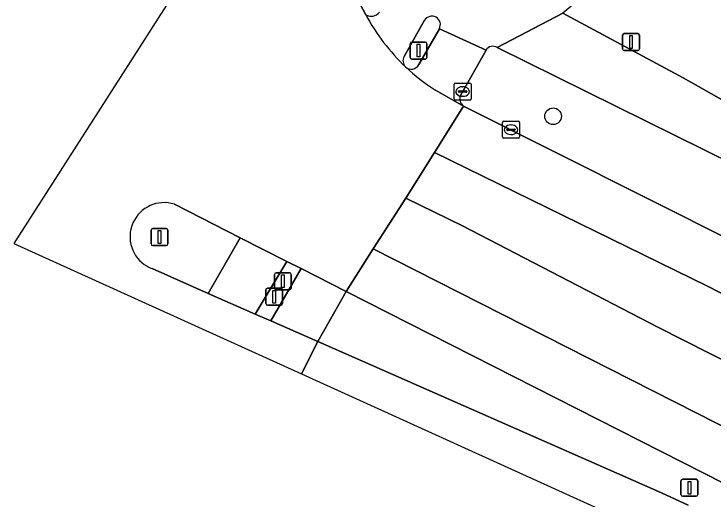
# Model space of a CAD drawing. Extents: x 160349 to 161355, y 381727 to 382854.
# Drawn here: x 160348.83 to 160389.96, y 382029.78 to 382058.32 of the extents above; entities that cross this region are included whole.
import ezdxf

# ---------------------------------------------------------------- set-up
doc = ezdxf.new("R2010")
doc.units = 0
for name, color, linetype in [('IMGEO_Berm_groen', 7, 'Continuous'), ('IMGEO_Boom', 7, 'Continuous'), ('IMGEO_Fietspad_open', 7, 'Continuous'), ('IMGEO_Kolk', 7, 'Continuous'), ('IMGEO_Lichtmast', 7, 'Continuous'), ('IMGEO_Rijbaan_regionaal_gesloten', 7, 'Continuous'), ('IMGEO_Verkeerseiland_open', 7, 'Continuous'), ('IMGEO_Verkeersregelinstallatiepaal', 7, 'Continuous'), ('IMGEO_Voetpad_open', 7, 'Continuous')]:
    doc.layers.add(name, color=color, linetype=linetype)

msp = doc.modelspace()

# ---------------------------------------------------------------- linework, layer by layer
at = {"layer": 'IMGEO_Berm_groen'}
for points in [[(160426.836, 382031.947), (160423.545, 382033.542), (160409.785, 382040.293), (160405.19, 382042.547), (160377.258, 382056.338)], [(160376.602, 382056.192), (160375.095, 382053.528)], [(160375.279, 382052.9), (160396.805, 382042.083), (160398.262, 382041.329), (160404.394, 382038.24), (160412.782, 382034.014)], [(160403.654, 382024.077), (160389.374, 382031.324), (160368.374, 382041.992), (160366.707, 382039.047), (160386.929, 382030.144), (160388.502, 382029.431)]]:
    msp.add_lwpolyline(points, dxfattribs=at)
for centre, radius, start, end in [((160376.999, 382055.954), 0.463, 56.0475, 149.0471), ((160375.567, 382053.325), 0.514, 156.7549, 235.9056)]:
    msp.add_arc(centre, radius, start, end, dxfattribs=at)
at = {"layer": 'IMGEO_Boom'}
msp.add_circle((160380.548, 382052.301), 0.489, dxfattribs=at)
at = {"layer": 'IMGEO_Fietspad_open'}
for points in [[(160391.226, 382052.85), (160388.2, 382054.558), (160381.127, 382058.365), (160377.258, 382056.338), (160405.19, 382042.547), (160409.785, 382040.293), (160423.545, 382033.542), (160426.836, 382031.947)], [(160377.258, 382056.338), (160381.127, 382058.365)], [(160371.785, 382055.814), (160372.985, 382057.946)], [(160373.855, 382057.447), (160376.602, 382056.192)]]:
    msp.add_lwpolyline(points, dxfattribs=at)
msp.add_lwpolyline([(160360.257, 382041.884), (160363.029, 382040.666), (160364.882, 382043.766), (160362.142, 382045.158)], close=True, dxfattribs=at)
for centre, radius, start, end in [((160369.841, 382058.797), 0.613, 238.8623, 323.4854), ((160380.154, 382063.978), 12.064, 208.2261, 226.636), ((160373.414, 382057.687), 0.502, 331.431, 148.895), ((160376.999, 382055.954), 0.463, 56.0475, 149.0471), ((160372.211, 382055.564), 0.494, 149.648, 226.2949)]:
    msp.add_arc(centre, radius, start, end, dxfattribs=at)
at = {"layer": 'IMGEO_Kolk'}
for p, q in [((160374.797, 382054.254), (160375.649, 382054.254)), ((160374.722, 382053.328), (160374.722, 382054.18)), ((160375.21, 382054.034), (160375.235, 382054.034)), ((160375.723, 382054.18), (160375.723, 382053.328)), ((160374.981, 382053.748), (160374.981, 382053.76)), ((160375.419, 382053.711), (160375.021, 382053.711)), ((160375.024, 382053.797), (160375.422, 382053.797)), ((160375.233, 382053.474), (160375.208, 382053.474)), ((160375.465, 382053.76), (160375.465, 382053.748)), ((160375.649, 382053.254), (160374.797, 382053.254)), ((160377.568, 382051.082), (160377.568, 382051.934)), ((160377.643, 382052.008), (160378.495, 382052.008)), ((160378.056, 382051.788), (160378.081, 382051.788)), ((160378.569, 382051.934), (160378.569, 382051.082)), ((160377.827, 382051.502), (160377.827, 382051.514)), ((160378.265, 382051.465), (160377.867, 382051.465)), ((160377.87, 382051.551), (160378.268, 382051.551)), ((160378.311, 382051.514), (160378.311, 382051.502)), ((160378.495, 382051.008), (160377.643, 382051.008)), ((160378.079, 382051.228), (160378.054, 382051.228))]:
    msp.add_line(p, q, dxfattribs=at)
for points in [[(160374.797, 382054.254), (160375.649, 382054.254)], [(160374.722, 382053.328), (160374.722, 382054.18)], [(160375.723, 382054.18), (160375.723, 382053.328)], [(160375.649, 382053.254), (160374.797, 382053.254)], [(160377.568, 382051.082), (160377.568, 382051.934)], [(160377.643, 382052.008), (160378.495, 382052.008)], [(160378.569, 382051.934), (160378.569, 382051.082)], [(160378.495, 382051.008), (160377.643, 382051.008)]]:
    msp.add_lwpolyline(points, dxfattribs=at)
for centre, radius, start, end in [((160374.799, 382054.178), 0.0765, 91.552, 178.448), ((160374.799, 382054.178), 0.0765, 91.552, 178.448), ((160375.647, 382054.178), 0.0765, 1.552, 88.448), ((160375.647, 382054.178), 0.0765, 1.552, 88.448), ((160375.021, 382053.757), 0.0403, 85.8775, 175.7526), ((160375.018, 382053.747), 0.0366, 178.938, 274.7102), ((160375.422, 382053.754), 0.043, 264.8664, 352.4533), ((160375.426, 382053.759), 0.0386, 1.7309, 96.639), ((160374.799, 382053.33), 0.0765, 181.552, 268.448), ((160374.799, 382053.33), 0.0765, 181.552, 268.448), ((160375.647, 382053.33), 0.0765, 271.552, 358.448), ((160375.647, 382053.33), 0.0765, 271.552, 358.448), ((160377.645, 382051.932), 0.0765, 91.552, 178.448), ((160377.645, 382051.932), 0.0765, 91.552, 178.448), ((160378.493, 382051.932), 0.0765, 1.552, 88.448), ((160378.493, 382051.932), 0.0765, 1.552, 88.448), ((160377.867, 382051.511), 0.0403, 85.8775, 175.7526), ((160377.864, 382051.501), 0.0366, 178.938, 274.7102), ((160378.268, 382051.508), 0.043, 264.8664, 352.4533), ((160378.272, 382051.513), 0.0386, 1.7309, 96.639), ((160377.645, 382051.084), 0.0765, 181.552, 268.448), ((160377.645, 382051.084), 0.0765, 181.552, 268.448), ((160378.493, 382051.084), 0.0765, 271.552, 358.448), ((160378.493, 382051.084), 0.0765, 271.552, 358.448)]:
    msp.add_arc(centre, radius, start, end, dxfattribs=at)
for centre, major_axis, ratio, start_param, end_param in [((160375.209, 382053.754), (-0.387, 0.002), 0.722429, 4.712389, 7.853982), ((160375.234, 382053.754), (-0.39, 0.002), 0.717154, 1.570796, 4.712389), ((160378.055, 382051.508), (-0.387, 0.002), 0.722429, 4.712389, 7.853982), ((160378.08, 382051.508), (-0.39, 0.002), 0.717154, 1.570796, 4.712389)]:
    msp.add_ellipse(centre, major_axis=major_axis, ratio=ratio, start_param=start_param, end_param=end_param, dxfattribs=at)
at = {"layer": 'IMGEO_Lichtmast'}
for p, q in [((160384.737, 382057.168), (160385.527, 382057.168)), ((160385.527, 382057.168), (160384.737, 382057.168)), ((160384.637, 382056.268), (160384.637, 382057.068)), ((160384.637, 382057.068), (160384.637, 382056.268)), ((160385.627, 382057.068), (160385.627, 382056.268)), ((160385.627, 382056.268), (160385.627, 382057.068)), ((160385.527, 382056.168), (160384.737, 382056.168)), ((160384.737, 382056.168), (160385.527, 382056.168)), ((160357, 382045.697), (160357.79, 382045.697)), ((160357.79, 382045.697), (160357, 382045.697)), ((160356.9, 382044.797), (160356.9, 382045.597)), ((160356.9, 382045.597), (160356.9, 382044.797)), ((160357.89, 382045.597), (160357.89, 382044.797)), ((160357.89, 382044.797), (160357.89, 382045.597)), ((160357.79, 382044.697), (160357, 382044.697)), ((160357, 382044.697), (160357.79, 382044.697)), ((160388.071, 382030.047), (160388.071, 382030.847)), ((160388.071, 382030.847), (160388.071, 382030.047)), ((160388.171, 382030.947), (160388.961, 382030.947)), ((160388.961, 382030.947), (160388.171, 382030.947)), ((160389.061, 382030.847), (160389.061, 382030.047)), ((160389.061, 382030.047), (160389.061, 382030.847)), ((160388.961, 382029.947), (160388.171, 382029.947)), ((160388.171, 382029.947), (160388.961, 382029.947))]:
    msp.add_line(p, q, dxfattribs=at)
for points in [[(160385.057, 382057.043), (160385.207, 382057.043), (160385.207, 382056.293), (160385.057, 382056.293), (160385.057, 382057.043)], [(160357.32, 382045.572), (160357.47, 382045.572), (160357.47, 382044.822), (160357.32, 382044.822), (160357.32, 382045.572)], [(160388.491, 382030.822), (160388.641, 382030.822), (160388.641, 382030.072), (160388.491, 382030.072), (160388.491, 382030.822)]]:
    msp.add_lwpolyline(points, dxfattribs=at)
for centre, start, end in [((160384.737, 382057.068), 90, 180), ((160384.737, 382057.068), 90, 180), ((160385.527, 382057.068), 0, 90), ((160385.527, 382057.068), 360, 90), ((160384.737, 382056.268), 180, 270), ((160384.737, 382056.268), 180, 270), ((160385.527, 382056.268), 270, 0), ((160385.527, 382056.268), 270, 0), ((160357, 382045.597), 90, 180), ((160357, 382045.597), 90, 180), ((160357.79, 382045.597), 0, 90), ((160357.79, 382045.597), 360, 90), ((160357, 382044.797), 180, 270), ((160357, 382044.797), 180, 270), ((160357.79, 382044.797), 270, 0), ((160357.79, 382044.797), 270, 0), ((160388.171, 382030.847), 90, 180), ((160388.171, 382030.847), 90, 180), ((160388.961, 382030.847), 0, 90), ((160388.961, 382030.847), 360, 90), ((160388.171, 382030.047), 180, 270), ((160388.171, 382030.047), 180, 270), ((160388.961, 382030.047), 270, 0), ((160388.961, 382030.047), 270, 0)]:
    msp.add_arc(centre, 0.1, start, end, dxfattribs=at)
at = {"layer": 'IMGEO_Rijbaan_regionaal_gesloten'}
for points in [[(160369.524, 382058.272), (160369.083, 382059.113), (160360.836, 382063.609), (160348.831, 382044.821), (160365.751, 382037.141)], [(160358.27, 382047.125), (160362.142, 382045.158), (160364.882, 382043.766), (160365.726, 382043.338), (160368.374, 382041.992), (160369.958, 382044.494), (160371.881, 382047.489), (160373.577, 382050.173), (160375.279, 382052.9), (160373.627, 382053.831)], [(160412.782, 382034.014), (160404.394, 382038.24), (160398.262, 382041.329), (160396.805, 382042.083), (160375.279, 382052.9), (160373.577, 382050.173), (160389.625, 382042.303), (160416.645, 382028.442), (160430.85, 382021.147), (160440.51, 382015.937), (160450.169, 382010.348), (160470.66, 382000.348), (160470.966, 382000.2)], [(160611.254, 381931.265), (160541.611, 381965.496), (160533.77, 381969.346), (160504.124, 381983.908), (160500, 381985.934), (160471.374, 382000), (160471.23, 382000.07), (160470.966, 382000.2), (160470.66, 382000.348), (160450.169, 382010.348), (160440.51, 382015.937), (160430.85, 382021.147), (160416.645, 382028.442), (160389.625, 382042.303), (160373.577, 382050.173), (160371.881, 382047.489), (160375.217, 382045.862), (160386.708, 382039.893), (160421.758, 382022.143), (160437.621, 382013.617), (160463.286, 382000.069), (160480.616, 381991.543), (160502.506, 381980.754), (160574.526, 381945.414)], [(160371.881, 382047.489), (160369.958, 382044.494), (160397.817, 382030.359), (160430.121, 382013.902)], [(160455.444, 382000), (160500, 381978.108), (160500.917, 381977.657), (160539.534, 381958.684), (160573.257, 381942.368), (160602.469, 381927.781), (160631.431, 381913.742), (160643.255, 381908.186), (160644.778, 381911.361), (160621.946, 381922.116), (160603.508, 381931.151), (160574.526, 381945.414), (160502.506, 381980.754), (160480.616, 381991.543), (160463.286, 382000.069), (160437.621, 382013.617), (160421.758, 382022.143), (160386.708, 382039.893), (160375.217, 382045.862), (160371.881, 382047.489)], [(160369.958, 382044.494), (160368.374, 382041.992), (160389.374, 382031.324), (160403.654, 382024.077)], [(160430.121, 382013.902), (160397.817, 382030.359), (160369.958, 382044.494)], [(160365.751, 382037.141), (160366.707, 382039.047), (160363.941, 382040.265), (160363.029, 382040.666), (160360.257, 382041.884), (160356.962, 382043.337)], [(160388.502, 382029.431), (160386.929, 382030.144), (160366.707, 382039.047), (160365.751, 382037.141), (160419.184, 382012.886), (160466.234, 381988.022), (160504.185, 381969.247), (160520.062, 381961.392), (160640.692, 381901.715)]]:
    msp.add_lwpolyline(points, dxfattribs=at)
for centre, radius, start, end in [((160380.154, 382063.978), 12.064, 208.2261, 226.636), ((160380.157, 382063.979), 12.067, 226.6279, 237.2393), ((160357.661, 382045.215), 2.004, 72.3163, 239.969), ((160357.647, 382045.189), 1.974, 239.9273, 249.6886)]:
    msp.add_arc(centre, radius, start, end, dxfattribs=at)
at = {"layer": 'IMGEO_Verkeerseiland_open'}
for points in [[(160369.083, 382059.113), (160369.524, 382058.272)], [(160372.985, 382057.946), (160371.785, 382055.814)], [(160372.646, 382055.34), (160373.855, 382057.447)], [(160356.962, 382043.337), (160360.257, 382041.884), (160362.142, 382045.158), (160358.27, 382047.125)]]:
    msp.add_lwpolyline(points, dxfattribs=at)
msp.add_lwpolyline([(160363.941, 382040.265), (160365.726, 382043.338), (160364.882, 382043.766), (160363.029, 382040.666)], close=True, dxfattribs=at)
for centre, radius, start, end in [((160369.841, 382058.797), 0.613, 238.8623, 323.4854), ((160373.414, 382057.687), 0.502, 331.431, 148.895), ((160372.211, 382055.564), 0.494, 149.648, 226.2949), ((160372.208, 382055.566), 0.493, 226.7201, 332.731), ((160357.661, 382045.215), 2.004, 72.3163, 239.969), ((160357.647, 382045.189), 1.974, 239.9273, 249.6886)]:
    msp.add_arc(centre, radius, start, end, dxfattribs=at)
at = {"layer": 'IMGEO_Verkeersregelinstallatiepaal'}
for p, q in [((160372.139, 382055.768), (160372.139, 382056.568)), ((160372.139, 382056.568), (160372.139, 382055.768)), ((160372.239, 382056.668), (160373.029, 382056.668)), ((160373.029, 382056.668), (160372.239, 382056.668)), ((160373.129, 382056.568), (160373.129, 382055.768)), ((160373.129, 382055.768), (160373.129, 382056.568)), ((160373.029, 382055.668), (160372.239, 382055.668)), ((160372.239, 382055.668), (160373.029, 382055.668)), ((160364.153, 382042.194), (160364.153, 382042.994)), ((160364.153, 382042.994), (160364.153, 382042.194)), ((160364.253, 382043.094), (160365.043, 382043.094)), ((160365.043, 382043.094), (160364.253, 382043.094)), ((160365.143, 382042.994), (160365.143, 382042.194)), ((160365.143, 382042.194), (160365.143, 382042.994)), ((160363.643, 382041.281), (160363.643, 382042.081)), ((160363.643, 382042.081), (160363.643, 382041.281)), ((160363.743, 382042.181), (160364.533, 382042.181)), ((160364.533, 382042.181), (160363.743, 382042.181)), ((160365.043, 382042.094), (160364.253, 382042.094)), ((160364.253, 382042.094), (160365.043, 382042.094)), ((160364.633, 382042.081), (160364.633, 382041.281)), ((160364.633, 382041.281), (160364.633, 382042.081)), ((160364.533, 382041.181), (160363.743, 382041.181)), ((160363.743, 382041.181), (160364.533, 382041.181))]:
    msp.add_line(p, q, dxfattribs=at)
for points in [[(160372.559, 382056.543), (160372.709, 382056.543), (160372.709, 382055.793), (160372.559, 382055.793), (160372.559, 382056.543)], [(160364.573, 382042.969), (160364.723, 382042.969), (160364.723, 382042.219), (160364.573, 382042.219), (160364.573, 382042.969)], [(160364.063, 382042.056), (160364.213, 382042.056), (160364.213, 382041.306), (160364.063, 382041.306), (160364.063, 382042.056)]]:
    msp.add_lwpolyline(points, dxfattribs=at)
for centre, start, end in [((160372.239, 382056.568), 90, 180), ((160372.239, 382056.568), 90, 180), ((160373.029, 382056.568), 0, 90), ((160373.029, 382056.568), 360, 90), ((160372.239, 382055.768), 180, 270), ((160372.239, 382055.768), 180, 270), ((160373.029, 382055.768), 270, 0), ((160373.029, 382055.768), 270, 0), ((160364.253, 382042.994), 90, 180), ((160364.253, 382042.994), 90, 180), ((160365.043, 382042.994), 0, 90), ((160365.043, 382042.994), 360, 90), ((160363.743, 382042.081), 90, 180), ((160363.743, 382042.081), 90, 180), ((160364.253, 382042.194), 180, 270), ((160364.253, 382042.194), 180, 270), ((160364.533, 382042.081), 0, 90), ((160364.533, 382042.081), 360, 90), ((160365.043, 382042.194), 270, 0), ((160365.043, 382042.194), 270, 0), ((160363.743, 382041.281), 180, 270), ((160363.743, 382041.281), 180, 270), ((160364.533, 382041.281), 270, 0), ((160364.533, 382041.281), 270, 0)]:
    msp.add_arc(centre, 0.1, start, end, dxfattribs=at)
at = {"layer": 'IMGEO_Voetpad_open'}
for points in [[(160399.851, 382054.827), (160397.599, 382055.365), (160395.909, 382056.935), (160393.695, 382057.473), (160391.945, 382059.056), (160389.663, 382059.648), (160388.118, 382061.424), (160386.161, 382062.607), (160381.127, 382058.365), (160388.2, 382054.558), (160391.226, 382052.85), (160402.766, 382046.632), (160409.853, 382042.997), (160432.924, 382031.655), (160433.315, 382031.679), (160433.579, 382031.891), (160435.385, 382035.448), (160435.672, 382036.323)], [(160375.095, 382053.528), (160376.602, 382056.192), (160373.855, 382057.447), (160372.646, 382055.34)], [(160373.627, 382053.831), (160375.279, 382052.9)]]:
    msp.add_lwpolyline(points, dxfattribs=at)
msp.add_lwpolyline([(160363.941, 382040.265), (160366.707, 382039.047), (160368.374, 382041.992), (160365.726, 382043.338)], close=True, dxfattribs=at)
for centre, radius, start, end in [((160372.208, 382055.566), 0.493, 226.7201, 332.731), ((160380.157, 382063.979), 12.067, 226.6279, 237.2393), ((160375.567, 382053.325), 0.514, 156.7549, 235.9056)]:
    msp.add_arc(centre, radius, start, end, dxfattribs=at)

doc.saveas('drawing.dxf')
